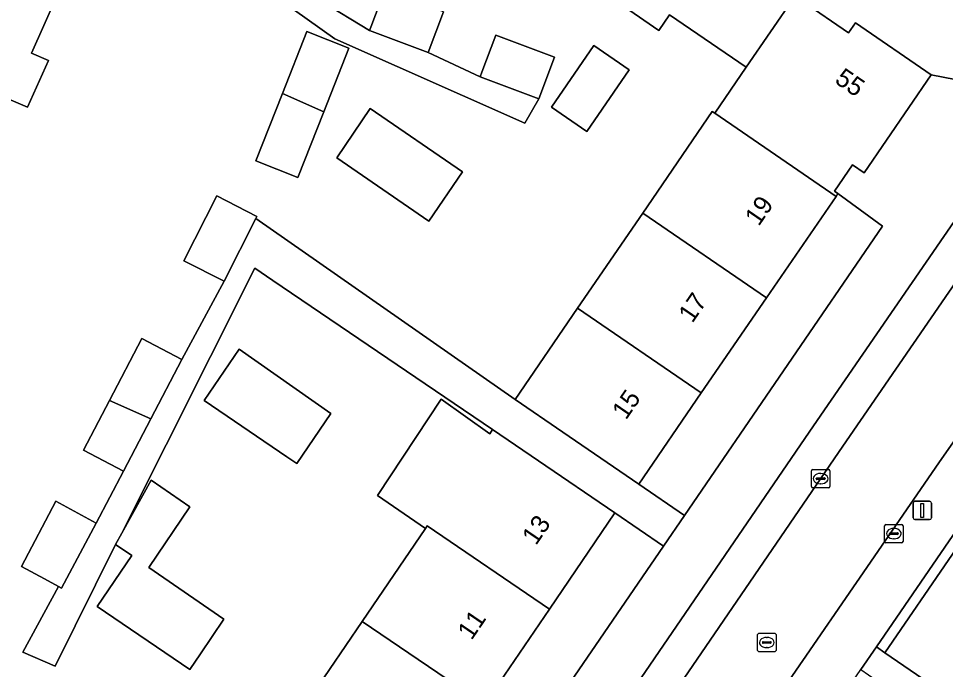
# Model space of a CAD drawing. Extents: x 160023 to 161302, y 384750 to 385707.
# Drawn here: x 160186.6 to 160236.9, y 385300.7 to 385336 of the extents above; entities that cross this region are included whole.
import ezdxf

# ---------------------------------------------------------------- set-up
doc = ezdxf.new("R2010")
doc.units = 0
for name, color, linetype in [('IMGEO_Erf', 7, 'Continuous'), ('IMGEO_Kolk', 7, 'Continuous'), ('IMGEO_Lichtmast', 7, 'Continuous'), ('IMGEO_Pand', 7, 'Continuous'), ('IMGEO_Pand_nummerreeks', 7, 'Continuous'), ('IMGEO_Parkeervlak_open', 7, 'Continuous'), ('IMGEO_Rijbaan_lokaal_open', 7, 'Continuous'), ('IMGEO_Rioolput', 7, 'Continuous'), ('IMGEO_Voetpad_open', 7, 'Continuous')]:
    doc.layers.add(name, color=color, linetype=linetype)

msp = doc.modelspace()

# ---------------------------------------------------------------- linework, layer by layer
at = {"layer": 'IMGEO_Erf'}
for points in [[(160209.68, 385336.392), (160208.851, 385334.18), (160211.669, 385332.869), (160211.766, 385333.127), (160212.519, 385335.135), (160215.702, 385333.942), (160214.852, 385331.675), (160214.086, 385330.356), (160203.776, 385334.937), (160193.398, 385342.322)], [(160188.739, 385337.335), (160187.331, 385334.159), (160188.244, 385333.755), (160187.118, 385331.216), (160186.23, 385331.61)], [(160203.035, 385336.98), (160205.669, 385335.373), (160205.737, 385335.555), (160206.498, 385337.586)], [(160188.654, 385309.85), (160190.833, 385308.67), (160192.321, 385311.487), (160190.151, 385312.62), (160191.561, 385315.317), (160193.314, 385318.67), (160195.483, 385317.536), (160197.772, 385321.783), (160195.6, 385322.887), (160197.388, 385326.406), (160199.56, 385325.302), (160199.499, 385325.182), (160213.56, 385315.374), (160216.954, 385320.324), (160220.491, 385325.482), (160224.262, 385330.983), (160224.392, 385330.894), (160226.1, 385333.386), (160221.947, 385336.233), (160221.365, 385335.385), (160218.967, 385337.03)], [(160201.722, 385298.115), (160205.269, 385303.332), (160208.698, 385308.374), (160206.092, 385310.161), (160209.554, 385315.383), (160212.194, 385313.514), (160212.343, 385313.733), (160200.422, 385321.831), (160199.448, 385322.493), (160192.229, 385308.12), (160193.818, 385310.992), (160195.914, 385309.545), (160193.688, 385306.266), (160197.766, 385303.45), (160196.493, 385301.576), (160195.921, 385300.733), (160190.896, 385304.145), (160192.768, 385306.902), (160191.89, 385307.508), (160188.606, 385300.909), (160186.851, 385301.668), (160188.784, 385305.229), (160188.03, 385305.638), (160186.782, 385306.314), (160188.654, 385309.85)]]:
    msp.add_lwpolyline(points, dxfattribs=at)
for points in [[(160200.94, 385331.973), (160202.265, 385335.324), (160204.552, 385334.42), (160203.19, 385330.974), (160201.781, 385327.41), (160199.494, 385328.314)], [(160215.532, 385331.221), (160217.829, 385334.572), (160219.757, 385333.25), (160217.46, 385329.899)], [(160203.888, 385328.471), (160205.71, 385331.154), (160210.714, 385327.712), (160208.876, 385325.04)], [(160233.506, 385324.768), (160231.079, 385326.532), (160230.975, 385326.381), (160227.204, 385320.88), (160223.667, 385315.722), (160220.273, 385310.771), (160222.754, 385309.07)], [(160240.868, 385312.19), (160244.444, 385317.404), (160244.59, 385317.305), (160245.565, 385318.725), (160244.96, 385319.14), (160233.168, 385301.956), (160233.632, 385301.638), (160237.292, 385306.975)], [(160196.693, 385315.309), (160198.593, 385318.106), (160203.56, 385314.609), (160201.718, 385311.896), (160201.189, 385312.256)], [(160221.619, 385307.412), (160218.975, 385309.223), (160215.422, 385303.999), (160211.901, 385298.822), (160208.353, 385293.604), (160204.806, 385288.388), (160201.287, 385283.214), (160197.683, 385277.915), (160194.049, 385272.571), (160196.571, 385270.843)]]:
    msp.add_lwpolyline(points, close=True, dxfattribs=at)
at = {"layer": 'IMGEO_Kolk'}
for p, q in [((160229.715, 385311.576), (160230.567, 385311.576)), ((160229.64, 385310.65), (160229.64, 385311.502)), ((160229.899, 385311.07), (160229.899, 385311.082)), ((160229.942, 385311.119), (160230.34, 385311.119)), ((160230.128, 385311.356), (160230.153, 385311.356)), ((160230.383, 385311.082), (160230.383, 385311.07)), ((160230.641, 385311.502), (160230.641, 385310.65)), ((160230.567, 385310.576), (160229.715, 385310.576)), ((160230.337, 385311.033), (160229.939, 385311.033)), ((160230.151, 385310.796), (160230.126, 385310.796)), ((160233.687, 385308.594), (160234.539, 385308.594)), ((160233.612, 385307.668), (160233.612, 385308.52)), ((160233.871, 385308.088), (160233.871, 385308.1)), ((160233.914, 385308.137), (160234.312, 385308.137)), ((160234.1, 385308.374), (160234.125, 385308.374)), ((160234.355, 385308.1), (160234.355, 385308.088)), ((160234.613, 385308.52), (160234.613, 385307.668)), ((160234.539, 385307.594), (160233.687, 385307.594)), ((160234.309, 385308.051), (160233.911, 385308.051)), ((160234.123, 385307.814), (160234.098, 385307.814))]:
    msp.add_line(p, q, dxfattribs=at)
for points in [[(160229.715, 385311.576), (160230.567, 385311.576)], [(160229.64, 385310.65), (160229.64, 385311.502)], [(160230.641, 385311.502), (160230.641, 385310.65)], [(160230.567, 385310.576), (160229.715, 385310.576)], [(160233.687, 385308.594), (160234.539, 385308.594)], [(160233.612, 385307.668), (160233.612, 385308.52)], [(160234.613, 385308.52), (160234.613, 385307.668)], [(160234.539, 385307.594), (160233.687, 385307.594)]]:
    msp.add_lwpolyline(points, dxfattribs=at)
for centre, radius, start, end in [((160229.717, 385311.5), 0.0765, 91.552, 178.448), ((160229.717, 385311.5), 0.0765, 91.552, 178.448), ((160230.565, 385311.5), 0.0765, 1.552, 88.448), ((160230.565, 385311.5), 0.0765, 1.552, 88.448), ((160229.939, 385311.079), 0.0403, 85.8775, 175.7526), ((160230.344, 385311.081), 0.0386, 1.7309, 96.639), ((160229.717, 385310.652), 0.0765, 181.552, 268.448), ((160229.717, 385310.652), 0.0765, 181.552, 268.448), ((160229.936, 385311.069), 0.0366, 178.938, 274.7102), ((160230.34, 385311.076), 0.043, 264.8664, 352.4533), ((160230.565, 385310.652), 0.0765, 271.552, 358.448), ((160230.565, 385310.652), 0.0765, 271.552, 358.448), ((160233.689, 385308.518), 0.0765, 91.552, 178.448), ((160233.689, 385308.518), 0.0765, 91.552, 178.448), ((160234.537, 385308.518), 0.0765, 1.552, 88.448), ((160234.537, 385308.518), 0.0765, 1.552, 88.448), ((160233.911, 385308.097), 0.0403, 85.8775, 175.7526), ((160233.908, 385308.087), 0.0366, 178.938, 274.7102), ((160234.312, 385308.094), 0.043, 264.8664, 352.4533), ((160234.316, 385308.099), 0.0386, 1.7309, 96.639), ((160233.689, 385307.67), 0.0765, 181.552, 268.448), ((160233.689, 385307.67), 0.0765, 181.552, 268.448), ((160234.537, 385307.67), 0.0765, 271.552, 358.448), ((160234.537, 385307.67), 0.0765, 271.552, 358.448)]:
    msp.add_arc(centre, radius, start, end, dxfattribs=at)
for centre, major_axis, ratio, start_param, end_param in [((160230.127, 385311.076), (-0.387, 0.002), 0.722429, 4.712389, 7.853982), ((160230.152, 385311.076), (-0.39, 0.002), 0.717154, 1.570796, 4.712389), ((160234.099, 385308.094), (-0.387, 0.002), 0.722429, 4.712389, 7.853982), ((160234.124, 385308.094), (-0.39, 0.002), 0.717154, 1.570796, 4.712389)]:
    msp.add_ellipse(centre, major_axis=major_axis, ratio=ratio, start_param=start_param, end_param=end_param, dxfattribs=at)
at = {"layer": 'IMGEO_Lichtmast'}
for p, q in [((160235.159, 385308.952), (160235.159, 385309.752)), ((160235.159, 385309.752), (160235.159, 385308.952)), ((160235.259, 385309.852), (160236.049, 385309.852)), ((160236.049, 385309.852), (160235.259, 385309.852)), ((160236.149, 385309.752), (160236.149, 385308.952)), ((160236.149, 385308.952), (160236.149, 385309.752)), ((160236.049, 385308.852), (160235.259, 385308.852)), ((160235.259, 385308.852), (160236.049, 385308.852))]:
    msp.add_line(p, q, dxfattribs=at)
msp.add_lwpolyline([(160235.579, 385309.727), (160235.729, 385309.727), (160235.729, 385308.977), (160235.579, 385308.977), (160235.579, 385309.727)], dxfattribs=at)
for centre, start, end in [((160235.259, 385309.752), 90, 180), ((160235.259, 385309.752), 90, 180), ((160236.049, 385309.752), 0, 90), ((160236.049, 385309.752), 360, 90), ((160235.259, 385308.952), 180, 270), ((160235.259, 385308.952), 180, 270), ((160236.049, 385308.952), 270, 0), ((160236.049, 385308.952), 270, 0)]:
    msp.add_arc(centre, 0.1, start, end, dxfattribs=at)
at = {"layer": 'IMGEO_Pand'}
for points in [[(160229.174, 385336.956), (160231.464, 385340.296), (160225.751, 385344.213), (160225.323, 385343.59), (160224.006, 385344.492), (160224.095, 385344.621), (160223.925, 385344.738), (160219.276, 385337.956), (160219.497, 385337.804), (160218.967, 385337.03), (160221.365, 385335.385), (160221.947, 385336.233), (160226.1, 385333.386), (160228.749, 385337.247)], [(160188.739, 385337.335), (160181.376, 385340.601), (160178.842, 385334.889), (160186.23, 385331.61), (160187.118, 385331.216), (160188.244, 385333.755), (160187.331, 385334.159)], [(160205.737, 385335.555), (160205.669, 385335.373), (160208.851, 385334.18), (160209.68, 385336.392), (160206.498, 385337.586)], [(160236.144, 385332.974), (160232.028, 385335.796), (160231.657, 385335.254), (160229.174, 385336.956), (160228.749, 385337.247), (160226.1, 385333.386), (160224.392, 385330.894), (160230.975, 385326.381), (160231.079, 385326.532), (160230.884, 385326.666), (160231.862, 385328.093), (160232.498, 385327.657)], [(160200.94, 385331.973), (160203.19, 385330.974), (160204.552, 385334.42), (160202.265, 385335.324)], [(160211.766, 385333.127), (160211.669, 385332.869), (160214.852, 385331.675), (160215.702, 385333.942), (160212.519, 385335.135)], [(160215.532, 385331.221), (160217.46, 385329.899), (160219.757, 385333.25), (160217.829, 385334.572)], [(160203.19, 385330.974), (160200.94, 385331.973), (160199.494, 385328.314), (160201.781, 385327.41)], [(160203.888, 385328.471), (160208.876, 385325.04), (160210.714, 385327.712), (160205.71, 385331.154)], [(160230.975, 385326.381), (160224.392, 385330.894), (160224.262, 385330.983), (160220.491, 385325.482), (160227.204, 385320.88)], [(160199.499, 385325.182), (160199.56, 385325.302), (160197.388, 385326.406), (160195.6, 385322.887), (160197.772, 385321.783)], [(160220.491, 385325.482), (160216.954, 385320.324), (160223.667, 385315.722), (160227.204, 385320.88)], [(160216.954, 385320.324), (160213.56, 385315.374), (160216.151, 385313.598), (160220.273, 385310.771), (160223.667, 385315.722)], [(160195.483, 385317.536), (160193.314, 385318.67), (160191.561, 385315.317), (160193.803, 385314.322)], [(160201.189, 385312.256), (160201.718, 385311.896), (160203.56, 385314.609), (160198.593, 385318.106), (160196.693, 385315.309)], [(160193.803, 385314.322), (160191.561, 385315.317), (160190.151, 385312.62), (160192.321, 385311.487)], [(160218.975, 385309.223), (160214.841, 385312.036), (160212.343, 385313.733), (160212.194, 385313.514), (160209.554, 385315.383), (160206.092, 385310.161), (160208.698, 385308.374), (160208.79, 385308.509), (160215.422, 385303.999)], [(160192.229, 385308.12), (160191.89, 385307.508), (160192.768, 385306.902), (160190.896, 385304.145), (160195.921, 385300.733), (160196.493, 385301.576), (160197.766, 385303.45), (160193.688, 385306.266), (160195.914, 385309.545), (160193.818, 385310.992)], [(160190.833, 385308.67), (160188.654, 385309.85), (160186.782, 385306.314), (160188.03, 385305.638), (160188.784, 385305.229), (160188.96, 385305.134)], [(160215.422, 385303.999), (160208.79, 385308.509), (160208.698, 385308.374), (160205.269, 385303.332), (160211.901, 385298.822)], [(160244.031, 385302.352), (160237.292, 385306.975), (160233.632, 385301.638), (160237.756, 385298.81), (160241.254, 385296.411), (160242.838, 385298.722), (160241.956, 385299.327), (160243.583, 385301.699)], [(160205.269, 385303.332), (160201.722, 385298.115), (160208.353, 385293.604), (160211.901, 385298.822)]]:
    msp.add_lwpolyline(points, close=True, dxfattribs=at)
at = {"layer": 'IMGEO_Parkeervlak_open'}
for points in [[(160231.347, 385312.838), (160241.887, 385328.157)], [(160238.535, 385326.712), (160229.746, 385313.936), (160208.664, 385283.112), (160202.796, 385274.556)], [(160202.405, 385270.714), (160206.863, 385277.053), (160210.266, 385282.015), (160231.347, 385312.838)]]:
    msp.add_lwpolyline(points, dxfattribs=at)
at = {"layer": 'IMGEO_Rijbaan_lokaal_open'}
for points in [[(160244.13, 385331.418), (160241.887, 385328.157), (160231.347, 385312.838), (160210.266, 385282.015), (160206.863, 385277.053), (160202.405, 385270.714), (160200.597, 385268.144), (160197.686, 385264.476), (160185.049, 385250), (160184.219, 385249.049)], [(160224.713, 385294.715), (160236.548, 385311.938), (160240.26, 385317.233), (160246.413, 385326.062), (160248.172, 385328.587)]]:
    msp.add_lwpolyline(points, dxfattribs=at)
at = {"layer": 'IMGEO_Rioolput'}
for p, q in [((160226.72, 385301.764), (160226.72, 385302.616)), ((160226.795, 385302.69), (160227.647, 385302.69)), ((160227.721, 385302.616), (160227.721, 385301.764)), ((160226.979, 385302.184), (160226.979, 385302.196)), ((160227.417, 385302.147), (160227.019, 385302.147)), ((160227.022, 385302.233), (160227.42, 385302.233)), ((160227.208, 385302.47), (160227.233, 385302.47)), ((160227.463, 385302.196), (160227.463, 385302.184)), ((160227.647, 385301.69), (160226.795, 385301.69)), ((160227.231, 385301.91), (160227.206, 385301.91))]:
    msp.add_line(p, q, dxfattribs=at)
for points in [[(160226.72, 385301.764), (160226.72, 385302.616)], [(160226.795, 385302.69), (160227.647, 385302.69)], [(160227.721, 385302.616), (160227.721, 385301.764)], [(160227.647, 385301.69), (160226.795, 385301.69)]]:
    msp.add_lwpolyline(points, dxfattribs=at)
for centre, radius, start, end in [((160226.797, 385302.614), 0.0765, 91.552, 178.448), ((160226.797, 385302.614), 0.0765, 91.552, 178.448), ((160227.645, 385302.614), 0.0765, 1.552, 88.448), ((160227.645, 385302.614), 0.0765, 1.552, 88.448), ((160227.019, 385302.193), 0.0403, 85.8775, 175.7526), ((160227.016, 385302.183), 0.0366, 178.938, 274.7102), ((160227.42, 385302.19), 0.043, 264.8664, 352.4533), ((160227.424, 385302.195), 0.0386, 1.7309, 96.639), ((160226.797, 385301.766), 0.0765, 181.552, 268.448), ((160226.797, 385301.766), 0.0765, 181.552, 268.448), ((160227.645, 385301.766), 0.0765, 271.552, 358.448), ((160227.645, 385301.766), 0.0765, 271.552, 358.448)]:
    msp.add_arc(centre, radius, start, end, dxfattribs=at)
for centre, major_axis, ratio, start_param, end_param in [((160227.207, 385302.19), (-0.387, 0.002), 0.722429, 4.712389, 7.853982), ((160227.232, 385302.19), (-0.39, 0.002), 0.717154, 1.570796, 4.712389)]:
    msp.add_ellipse(centre, major_axis=major_axis, ratio=ratio, start_param=start_param, end_param=end_param, dxfattribs=at)
at = {"layer": 'IMGEO_Voetpad_open'}
for points in [[(160195.832, 385365.824), (160226.2, 385344.936), (160225.751, 385344.213), (160231.464, 385340.296), (160229.174, 385336.956), (160231.657, 385335.254), (160232.028, 385335.796), (160236.144, 385332.974), (160244.13, 385331.418)], [(160241.887, 385328.157), (160244.13, 385331.418), (160236.144, 385332.974), (160232.498, 385327.657), (160231.862, 385328.093), (160230.884, 385326.666), (160231.079, 385326.532), (160233.506, 385324.768), (160222.754, 385309.07), (160221.619, 385307.412), (160196.571, 385270.843), (160195.714, 385269.592), (160194.296, 385267.521), (160186.568, 385258.673), (160181.176, 385252.527), (160180.818, 385252.107)], [(160202.796, 385274.556), (160208.664, 385283.112), (160229.746, 385313.936), (160238.535, 385326.712)], [(160204.526, 385260.826), (160206.133, 385262.557), (160207.298, 385264.255), (160232.322, 385300.723), (160233.168, 385301.956), (160244.96, 385319.14), (160248.653, 385324.526), (160246.413, 385326.062), (160240.26, 385317.233), (160236.548, 385311.938), (160224.713, 385294.715), (160214.696, 385280.059), (160205.272, 385266.358), (160203.147, 385263.504), (160199.637, 385259.362), (160193.279, 385252.157), (160189.808, 385247.973), (160188.015, 385245.946)]]:
    msp.add_lwpolyline(points, dxfattribs=at)
for points in [[(160192.887, 385344.004), (160187.667, 385347.582), (160184.436, 385349.013), (160183.431, 385346.744), (160183.991, 385346.496), (160188.562, 385344.47), (160191.334, 385343.239), (160193.398, 385342.322), (160203.776, 385334.937), (160214.086, 385330.356), (160214.852, 385331.675), (160211.669, 385332.869), (160208.851, 385334.18), (160205.669, 385335.373), (160203.035, 385336.98), (160200.439, 385338.864)], [(160199.448, 385322.493), (160200.422, 385321.831), (160212.343, 385313.733), (160214.841, 385312.036), (160218.975, 385309.223), (160221.619, 385307.412), (160222.754, 385309.07), (160220.273, 385310.771), (160216.151, 385313.598), (160213.56, 385315.374), (160199.499, 385325.182), (160197.772, 385321.783), (160195.483, 385317.536), (160193.803, 385314.322), (160192.321, 385311.487), (160190.833, 385308.67), (160188.96, 385305.134), (160188.784, 385305.229), (160186.851, 385301.668), (160188.606, 385300.909), (160191.89, 385307.508), (160192.229, 385308.12)], [(160250.884, 385289.663), (160241.254, 385296.411), (160237.756, 385298.81), (160233.632, 385301.638), (160233.168, 385301.956), (160232.322, 385300.723), (160232.744, 385300.433), (160236.865, 385297.603), (160239.462, 385295.817), (160247.078, 385290.78), (160248.855, 385289.603), (160246.635, 385286.253), (160245.191, 385284.034), (160242.971, 385280.684), (160241.652, 385278.821), (160239.433, 385275.471), (160236.732, 385272.121), (160235.748, 385270.636), (160237.133, 385269.719)]]:
    msp.add_lwpolyline(points, close=True, dxfattribs=at)

# ---------------------------------------------------------------- texts
at = {"layer": 'IMGEO_Pand_nummerreeks'}
for s, rotation, p in [('55', 325.5652, (160230.848, 385332.58)), ('19', 55.5654, (160226.783, 385324.724)), ('17', 55.5648, (160223.181, 385319.47)), ('15', 55.5648, (160219.579, 385314.217)), ('13', 55.7832, (160214.697, 385307.414)), ('11', 55.7832, (160211.201, 385302.272))]:
    msp.add_text(s, height=1, rotation=rotation, dxfattribs=at).set_placement(p)

doc.saveas('drawing.dxf')
